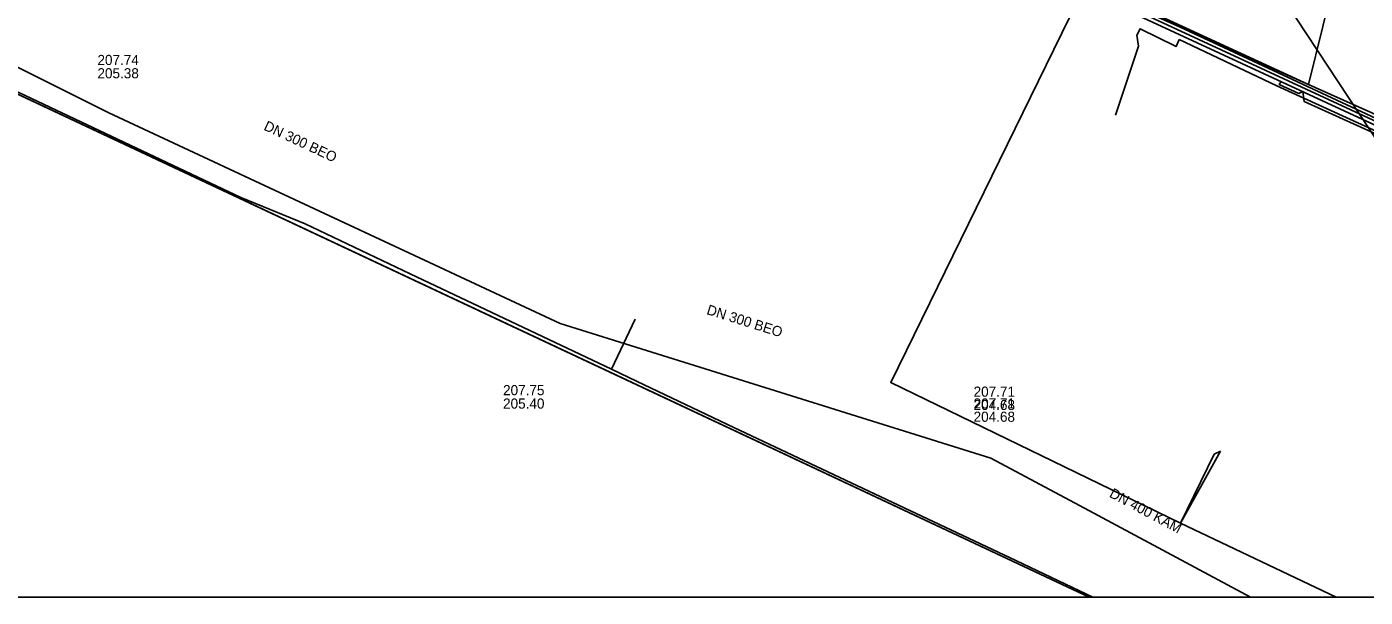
# Model space of a CAD drawing. Extents: x -600309 to -598967, y -1161267 to -1160292.
# Drawn here: x -599961.4 to -599855.6, y -1161267 to -1161222 of the extents above; entities that cross this region are included whole.
import ezdxf

# ---------------------------------------------------------------- set-up
doc = ezdxf.new("R2010")
doc.units = 0
for name, color, linetype in [('Vrstva 12', 7, 'Continuous'), ('Vrstva 3', 7, 'Continuous'), ('Vrstva 42', 7, 'Continuous'), ('Vrstva 50', 7, 'Continuous'), ('Vrstva 54', 7, 'Continuous'), ('Vrstva 55', 7, 'Continuous'), ('Vrstva 58', 7, 'Continuous'), ('Vrstva 63', 7, 'Continuous'), ('Vrstva 9', 7, 'Continuous')]:
    doc.layers.add(name, color=color, linetype=linetype)

msp = doc.modelspace()

# ---------------------------------------------------------------- linework, layer by layer
at = {"layer": 'Vrstva 12'}
for points in [[(-599915.17, -1161249.03), (-599931.08, -1161241.49), (-599939.38, -1161237.55), (-599944.46, -1161235.48), (-599976.61, -1161220.29), (-599999.88, -1161209.59)], [(-599915.17, -1161249.03), (-599913.29, -1161245.07)], [(-599913.13, -1161250), (-599915.17, -1161249.03)], [(-599913.13, -1161250), (-599905.5, -1161253.62), (-599883.23, -1161264.14), (-599877.13, -1161267.03)]]:
    msp.add_lwpolyline(points, dxfattribs=at)
at = {"layer": 'Vrstva 3'}
msp.add_lwpolyline([(-599911.67, -1161202.86), (-599882.53, -1161216.61), (-599854.99, -1161229.36), (-599848.92, -1161232.23), (-599840.05, -1161231.73), (-599809.67, -1161230.19), (-599800.55, -1161232.91), (-599791.19, -1161235.7), (-599790.24, -1161232.81), (-599789.94, -1161232.9), (-599790.97, -1161236.06), (-599800.55, -1161233.23), (-599809.71, -1161230.49), (-599828.53, -1161231.42), (-599840.03, -1161232.03), (-599848.98, -1161232.53), (-599855.12, -1161229.63), (-599882.66, -1161216.87), (-599911.85, -1161203.1)], close=True, dxfattribs=at)
at = {"layer": 'Vrstva 42'}
for points in [[(-599875.35, -1161228.97), (-599873.52, -1161223.51), (-599873.65, -1161222.66), (-599873.39, -1161222.14), (-599870.56, -1161223.55), (-599870.31, -1161222.99)], [(-599870.31, -1161222.99), (-599862.59, -1161226.65), (-599853.78, -1161230.68), (-599848.96, -1161232.68), (-599832.79, -1161231.87), (-599831.23, -1161225.67)], [(-599833.76, -1161226.34), (-599831.23, -1161226.15), (-599832.6, -1161232.01), (-599848.99, -1161232.89), (-599853.46, -1161231.04), (-599860.44, -1161227.88), (-599860.54, -1161227.09), (-599860.87, -1161227.25), (-599862.41, -1161226.56), (-599862.29, -1161226.33)]]:
    msp.add_lwpolyline(points, dxfattribs=at)
at = {"layer": 'Vrstva 50'}
msp.add_line((-599915.67, -1161249.08), (-599877.42, -1161267.03), dxfattribs=at)
msp.add_lwpolyline([(-600087.86, -1161156.14), (-600090.75, -1161162.78), (-599998.17, -1161206.22), (-599999.77, -1161209.62), (-599915.67, -1161249.08)], dxfattribs=at)
at = {"layer": 'Vrstva 54'}
msp.add_lwpolyline([(-599865.15, -1161215.09), (-599854.49, -1161231.29)], dxfattribs=at)
at = {"layer": 'Vrstva 55'}
for points in [[(-599807.81, -1161230.46), (-599831.46, -1161231.04), (-599852.42, -1161230.3), (-599912.16, -1161202.47), (-599888.29, -1161213.53), (-599878.1, -1161218.23), (-599860.09, -1161226.54), (-599854.43, -1161203.63), (-599857.55, -1161202.89)], [(-599807.75, -1161230.46), (-599831.46, -1161231.09), (-599851.62, -1161230.35), (-599877.71, -1161218.66), (-599878.99, -1161221.26), (-599893.1, -1161250.08), (-599870.2, -1161261.19), (-599867.04, -1161255.49)], [(-599857.92, -1161267.03), (-599870.2, -1161261.19), (-599867.55, -1161255.74), (-599867.04, -1161255.49)], [(-599867.04, -1161255.49), (-599870.2, -1161261.19), (-599857.92, -1161267.03)]]:
    msp.add_lwpolyline(points, dxfattribs=at)
at = {"layer": 'Vrstva 58'}
msp.add_lwpolyline([(-600027.63, -1160996.29), (-600029.2, -1160995.83), (-600029.66, -1160996.07), (-600030.11, -1160996.32), (-600036.84, -1161021.84), (-600043.12, -1161045.88), (-600052.22, -1161080.05), (-600057.33, -1161099.71), (-600059.1, -1161105.42), (-600059.99, -1161108.3), (-600061.48, -1161110.47), (-600071.8, -1161125.57), (-600082.77, -1161141.62), (-600082.77, -1161141.62), (-600084.31, -1161147.58), (-600084.38, -1161147.84), (-600085, -1161150.28), (-600087.29, -1161155.08), (-600087.87, -1161156.15), (-600087.87, -1161156.15), (-600090.76, -1161162.78), (-599998.18, -1161206.22), (-599999.78, -1161209.62), (-599877.43, -1161267.03)], dxfattribs=at)
at = {"layer": 'Vrstva 63'}
msp.add_lwpolyline([(-600308.54, -1160292.35), (-598967.11, -1160292.35), (-598967.11, -1161267.03), (-600308.54, -1161267.03)], close=True, dxfattribs=at)
at = {"layer": 'Vrstva 9'}
for p, q in [((-599954.88, -1161228.78), (-599991.48, -1161210.53)), ((-599919.24, -1161245.42), (-599954.88, -1161228.78)), ((-599919.24, -1161245.42), (-599885.19, -1161256.06))]:
    msp.add_line(p, q, dxfattribs=at)
msp.add_lwpolyline([(-599885.19, -1161256.06), (-599878.2, -1161259.8), (-599864.68, -1161267.03)], dxfattribs=at)

# ---------------------------------------------------------------- texts
at = {"layer": 'Vrstva 12'}
for s, p in [('207.74', (-599955.79, -1161225.01)), ('205.38', (-599955.79, -1161226.06)), ('207.75', (-599923.74, -1161251.08)), ('207.71', (-599886.56, -1161251.2)), ('205.40', (-599923.74, -1161252.14)), ('207.71', (-599886.56, -1161252.13)), ('204.68', (-599886.56, -1161252.25)), ('204.68', (-599886.56, -1161253.18))]:
    msp.add_text(s, height=0.8, dxfattribs=at).set_placement(p)
for s, rotation, p in [('DN 300 BEO', 334.967, (-599942.71, -1161230.1)), ('DN 300 BEO', 342.6471, (-599907.71, -1161244.67)), ('DN 400 KAM', 331.8572, (-599875.9, -1161259.08))]:
    msp.add_text(s, height=0.8, rotation=rotation, dxfattribs=at).set_placement(p)

doc.saveas('drawing.dxf')
